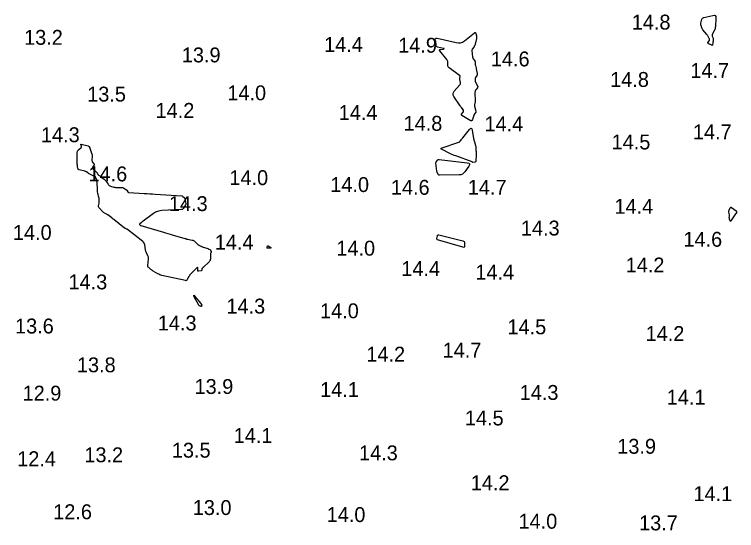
# Model space of a CAD drawing. Extents: x 1023796 to 1112670, y 656573 to 837340.
# Drawn here: x 1101182.7 to 1101425.3, y 689567.9 to 689741.2 of the extents above; entities that cross this region are included whole.
import ezdxf

# ---------------------------------------------------------------- set-up
doc = ezdxf.new("R2010")
doc.units = 0
doc.layers.add('V-CHAN-CONT-15FT', color=7, linetype='Continuous')
doc.layers.add('V-TOPO-SOUN', color=7, linetype='Continuous')

msp = doc.modelspace()

# ---------------------------------------------------------------- linework, layer by layer
at = {"layer": 'V-CHAN-CONT-15FT'}
for points in [[(1101417.02, 689734.18), (1101417.03, 689734.04), (1101417.08, 689733.9), (1101417.36, 689733.27), (1101417.4, 689733.16), (1101417.43, 689733.05), (1101417.44, 689732.93), (1101417.43, 689732.81), (1101417.37, 689732.23), (1101417.36, 689732.16), (1101417.35, 689732.1), (1101417.34, 689732.03), (1101417.34, 689731.96), (1101417.31, 689731.7), (1101417.3, 689731.63), (1101417.29, 689731.57), (1101417.28, 689731.5), (1101417.26, 689731.44), (1101417.16, 689730.97), (1101417.13, 689730.89), (1101417.08, 689730.84), (1101417.02, 689730.84), (1101416.94, 689730.86), (1101416.12, 689731.28), (1101416.05, 689731.31), (1101415.99, 689731.35), (1101415.92, 689731.38), (1101415.86, 689731.42), (1101415.61, 689731.56), (1101415.56, 689731.59), (1101415.54, 689731.64), (1101415.54, 689731.69), (1101415.57, 689731.74), (1101416.07, 689732.39), (1101416.14, 689732.52), (1101416.18, 689732.66), (1101416.18, 689732.79), (1101416.13, 689732.94), (1101415.74, 689733.81), (1101415.65, 689734), (1101415.54, 689734.18), (1101415.42, 689734.35), (1101415.29, 689734.51), (1101413.92, 689736.1), (1101413.82, 689736.23), (1101413.73, 689736.38), (1101413.65, 689736.52), (1101413.59, 689736.68), (1101413.32, 689737.53), (1101413.3, 689737.59), (1101413.28, 689737.65), (1101413.27, 689737.71), (1101413.26, 689737.77), (1101413.22, 689738.02), (1101413.21, 689738.09), (1101413.21, 689738.15), (1101413.22, 689738.21), (1101413.23, 689738.27), (1101413.61, 689739.6), (1101413.7, 689739.82), (1101413.83, 689739.99), (1101414.01, 689740.11), (1101414.23, 689740.19), (1101417.34, 689740.9), (1101417.79, 689740.93), (1101418.09, 689740.81), (1101418.27, 689740.53), (1101418.3, 689740.09), (1101418.14, 689737.16), (1101418.13, 689737.06), (1101418.12, 689736.96), (1101418.11, 689736.86), (1101418.09, 689736.76), (1101418.02, 689736.37), (1101418, 689736.27), (1101417.97, 689736.18), (1101417.94, 689736.08), (1101417.89, 689735.99), (1101417.1, 689734.45), (1101417.04, 689734.32)], [(1101328.16, 689725.62), (1101328.06, 689725.85), (1101327.92, 689726.05), (1101325.59, 689728.97), (1101325.48, 689729.15), (1101325.47, 689729.3), (1101325.57, 689729.4), (1101325.77, 689729.45), (1101326.8, 689729.61), (1101326.99, 689729.65), (1101327.05, 689729.7), (1101326.99, 689729.75), (1101326.8, 689729.8), (1101324.86, 689730.26), (1101324.65, 689730.34), (1101324.5, 689730.46), (1101324.39, 689730.63), (1101324.35, 689730.86), (1101324.24, 689732.13), (1101324.22, 689732.22), (1101324.19, 689732.3), (1101324.14, 689732.38), (1101324.08, 689732.44), (1101323.78, 689732.69), (1101323.73, 689732.75), (1101323.72, 689732.81), (1101323.74, 689732.86), (1101323.8, 689732.92), (1101324.23, 689733.18), (1101324.33, 689733.23), (1101324.44, 689733.26), (1101324.55, 689733.27), (1101324.66, 689733.25), (1101331.07, 689731.75), (1101331.82, 689731.66), (1101332.53, 689731.73), (1101333.21, 689731.96), (1101333.85, 689732.37), (1101337.23, 689735.02), (1101337.39, 689735.12), (1101337.52, 689735.12), (1101337.62, 689735.04), (1101337.69, 689734.87), (1101337.91, 689734.02), (1101337.95, 689733.81), (1101337.96, 689733.6), (1101337.95, 689733.39), (1101337.91, 689733.18), (1101337.29, 689730.84), (1101337.24, 689730.67), (1101337.17, 689730.51), (1101337.09, 689730.36), (1101336.99, 689730.22), (1101336.55, 689729.68), (1101336.46, 689729.54), (1101336.4, 689729.39), (1101336.37, 689729.23), (1101336.37, 689729.06), (1101336.59, 689726.92), (1101336.62, 689726.75), (1101336.67, 689726.58), (1101336.75, 689726.42), (1101336.84, 689726.27), (1101337.33, 689725.61), (1101337.4, 689725.5), (1101337.45, 689725.39), (1101337.48, 689725.27), (1101337.49, 689725.14), (1101337.48, 689724.62), (1101337.48, 689724.49), (1101337.49, 689724.36), (1101337.51, 689724.24), (1101337.54, 689724.11), (1101337.74, 689723.21), (1101337.79, 689723.01), (1101337.83, 689722.82), (1101337.87, 689722.63), (1101337.91, 689722.43), (1101338.12, 689721.37), (1101338.14, 689721.2), (1101338.12, 689721.03), (1101338.08, 689720.87), (1101338, 689720.71), (1101337.59, 689720.03), (1101337.52, 689719.91), (1101337.48, 689719.79), (1101337.45, 689719.66), (1101337.45, 689719.53), (1101337.45, 689718.99), (1101337.46, 689718.85), (1101337.49, 689718.72), (1101337.53, 689718.6), (1101337.59, 689718.48), (1101338.25, 689717.28), (1101338.32, 689717.1), (1101338.34, 689716.92), (1101338.29, 689716.74), (1101338.19, 689716.58), (1101337.66, 689715.92), (1101337.54, 689715.75), (1101337.46, 689715.56), (1101337.41, 689715.37), (1101337.4, 689715.16), (1101337.45, 689712.02), (1101337.45, 689711.88), (1101337.44, 689711.74), (1101337.42, 689711.61), (1101337.39, 689711.47), (1101337.27, 689710.93), (1101337.25, 689710.8), (1101337.24, 689710.67), (1101337.25, 689710.53), (1101337.28, 689710.4), (1101337.72, 689708.77), (1101337.74, 689708.65), (1101337.73, 689708.55), (1101337.7, 689708.44), (1101337.64, 689708.35), (1101337.34, 689707.97), (1101337.27, 689707.88), (1101337.2, 689707.78), (1101337.15, 689707.67), (1101337.11, 689707.56), (1101336.52, 689705.89), (1101336.39, 689705.63), (1101336.21, 689705.5), (1101335.99, 689705.49), (1101335.73, 689705.6), (1101332.99, 689707.25), (1101332.87, 689707.34), (1101332.82, 689707.46), (1101332.83, 689707.58), (1101332.91, 689707.71), (1101333.48, 689708.44), (1101333.52, 689708.5), (1101333.55, 689708.56), (1101333.57, 689708.63), (1101333.57, 689708.69), (1101333.57, 689708.98), (1101333.56, 689709.04), (1101333.54, 689709.11), (1101333.52, 689709.17), (1101333.48, 689709.22), (1101332.88, 689709.96), (1101332.76, 689710.1), (1101332.65, 689710.24), (1101332.55, 689710.39), (1101332.44, 689710.54), (1101330.34, 689713.67), (1101330.11, 689714.12), (1101330.06, 689714.56), (1101330.17, 689714.98), (1101330.44, 689715.4), (1101332.29, 689717.55), (1101332.41, 689717.72), (1101332.49, 689717.91), (1101332.52, 689718.1), (1101332.51, 689718.31), (1101332.33, 689719.35), (1101332.32, 689719.48), (1101332.31, 689719.6), (1101332.32, 689719.73), (1101332.33, 689719.85), (1101332.41, 689720.36), (1101332.42, 689720.47), (1101332.39, 689720.58), (1101332.33, 689720.68), (1101332.24, 689720.76), (1101328.72, 689723.3), (1101328.54, 689723.46), (1101328.4, 689723.65), (1101328.32, 689723.87), (1101328.29, 689724.11), (1101328.26, 689725.14), (1101328.23, 689725.39)], [(1101337.74, 689695.27), (1101337.74, 689695.11), (1101337.75, 689694.94), (1101337.77, 689694.29), (1101337.77, 689694.12), (1101337.77, 689693.96), (1101337.76, 689693.8), (1101337.75, 689693.63), (1101337.66, 689692.47), (1101337.65, 689692.39), (1101337.65, 689692.31), (1101337.64, 689692.24), (1101337.64, 689692.16), (1101337.65, 689691.85), (1101337.64, 689691.78), (1101337.61, 689691.72), (1101337.56, 689691.69), (1101337.5, 689691.66), (1101336.7, 689691.51), (1101336.67, 689691.51), (1101336.64, 689691.52), (1101336.62, 689691.53), (1101336.59, 689691.55), (1101336.51, 689691.66), (1101336.48, 689691.69), (1101336.46, 689691.71), (1101336.43, 689691.72), (1101336.4, 689691.74), (1101330.94, 689693.69), (1101330.43, 689693.88), (1101329.93, 689694.08), (1101329.43, 689694.3), (1101328.94, 689694.53), (1101326.1, 689695.92), (1101326.06, 689695.94), (1101326.04, 689695.97), (1101326.02, 689696.01), (1101326.01, 689696.05), (1101326.01, 689696.24), (1101326.01, 689696.28), (1101326.03, 689696.31), (1101326.05, 689696.34), (1101326.09, 689696.36), (1101331.92, 689698.29), (1101332.08, 689698.36), (1101332.23, 689698.45), (1101332.36, 689698.56), (1101332.47, 689698.69), (1101332.91, 689699.27), (1101333.02, 689699.41), (1101333.13, 689699.55), (1101333.24, 689699.69), (1101333.35, 689699.83), (1101335.59, 689702.62), (1101335.92, 689702.94), (1101336.17, 689703.01), (1101336.36, 689702.82), (1101336.49, 689702.38), (1101336.93, 689699.53), (1101336.98, 689699.26), (1101337.03, 689698.99), (1101337.1, 689698.72), (1101337.18, 689698.46), (1101337.57, 689697.26), (1101337.62, 689697.07), (1101337.67, 689696.88), (1101337.69, 689696.68), (1101337.7, 689696.48), (1101337.73, 689695.6), (1101337.73, 689695.44)], [(1101248.75, 689661.71), (1101248.76, 689661.69), (1101248.76, 689661.66), (1101248.76, 689661.54), (1101248.76, 689661.52), (1101248.76, 689661.5), (1101248.76, 689661.49), (1101248.76, 689661.47), (1101248.75, 689661.41), (1101248.75, 689661.39), (1101248.75, 689661.37), (1101248.74, 689661.36), (1101248.74, 689661.34), (1101248.62, 689661.02), (1101248.6, 689660.96), (1101248.58, 689660.9), (1101248.57, 689660.84), (1101248.57, 689660.77), (1101248.52, 689659.12), (1101248.49, 689658.84), (1101248.4, 689658.57), (1101248.26, 689658.33), (1101248.07, 689658.12), (1101246.19, 689656.32), (1101246.14, 689656.27), (1101246.09, 689656.23), (1101246.04, 689656.19), (1101245.99, 689656.16), (1101245.79, 689656.01), (1101245.74, 689655.97), (1101245.71, 689655.92), (1101245.69, 689655.87), (1101245.68, 689655.81), (1101245.66, 689655.38), (1101245.64, 689655.29), (1101245.6, 689655.23), (1101245.54, 689655.19), (1101245.46, 689655.16), (1101244.53, 689655), (1101244.41, 689654.99), (1101244.33, 689655.03), (1101244.27, 689655.11), (1101244.26, 689655.23), (1101244.26, 689656.01), (1101244.26, 689656.03), (1101244.26, 689656.06), (1101244.26, 689656.09), (1101244.26, 689656.11), (1101244.28, 689656.22), (1101244.28, 689656.24), (1101244.27, 689656.25), (1101244.26, 689656.25), (1101244.24, 689656.24), (1101244.12, 689656.17), (1101244.09, 689656.15), (1101244.07, 689656.13), (1101244.05, 689656.11), (1101244.02, 689656.09), (1101241.66, 689653.75), (1101241.62, 689653.7), (1101241.57, 689653.65), (1101241.53, 689653.6), (1101241.49, 689653.54), (1101241.35, 689653.3), (1101241.31, 689653.24), (1101241.27, 689653.18), (1101241.24, 689653.11), (1101241.21, 689653.05), (1101240.73, 689652.1), (1101240.63, 689651.95), (1101240.5, 689651.85), (1101240.34, 689651.81), (1101240.16, 689651.83), (1101232.22, 689653.6), (1101231.86, 689653.69), (1101231.51, 689653.82), (1101231.17, 689653.97), (1101230.84, 689654.14), (1101229.3, 689655.05), (1101229.1, 689655.18), (1101228.91, 689655.31), (1101228.72, 689655.44), (1101228.53, 689655.59), (1101227.8, 689656.18), (1101227.65, 689656.34), (1101227.54, 689656.52), (1101227.49, 689656.72), (1101227.49, 689656.94), (1101227.72, 689659.11), (1101227.73, 689659.38), (1101227.71, 689659.65), (1101227.64, 689659.91), (1101227.54, 689660.16), (1101227.04, 689661.16), (1101226.93, 689661.41), (1101226.84, 689661.67), (1101226.77, 689661.94), (1101226.72, 689662.21), (1101226.5, 689663.81), (1101226.42, 689664.15), (1101226.29, 689664.45), (1101226.09, 689664.73), (1101225.83, 689664.96), (1101220.68, 689668.96), (1101220.6, 689669.01), (1101220.53, 689669.06), (1101220.45, 689669.1), (1101220.37, 689669.14), (1101220.03, 689669.28), (1101219.95, 689669.31), (1101219.87, 689669.36), (1101219.8, 689669.41), (1101219.72, 689669.46), (1101216.15, 689672.31), (1101216.09, 689672.36), (1101216.03, 689672.41), (1101215.97, 689672.46), (1101215.91, 689672.51), (1101215.66, 689672.7), (1101215.59, 689672.75), (1101215.53, 689672.79), (1101215.47, 689672.84), (1101215.4, 689672.89), (1101214.08, 689673.87), (1101213.95, 689673.96), (1101213.81, 689674.05), (1101213.67, 689674.13), (1101213.53, 689674.21), (1101212.95, 689674.51), (1101212.8, 689674.59), (1101212.67, 689674.68), (1101212.55, 689674.78), (1101212.43, 689674.89), (1101211.2, 689676.23), (1101211.08, 689676.39), (1101211, 689676.56), (1101210.97, 689676.75), (1101210.99, 689676.95), (1101211.15, 689677.89), (1101211.17, 689678.04), (1101211.19, 689678.2), (1101211.2, 689678.35), (1101211.2, 689678.51), (1101211.2, 689679.14), (1101211.19, 689679.29), (1101211.18, 689679.45), (1101211.15, 689679.6), (1101211.11, 689679.75), (1101210.82, 689680.79), (1101210.79, 689680.9), (1101210.76, 689681.01), (1101210.73, 689681.13), (1101210.71, 689681.24), (1101210.63, 689681.7), (1101210.61, 689681.82), (1101210.6, 689681.93), (1101210.59, 689682.05), (1101210.58, 689682.17), (1101210.46, 689684.95), (1101210.44, 689685.13), (1101210.42, 689685.31), (1101210.38, 689685.49), (1101210.33, 689685.66), (1101210.1, 689686.35), (1101210.03, 689686.51), (1101209.93, 689686.65), (1101209.8, 689686.76), (1101209.65, 689686.85), (1101207.85, 689687.69), (1101207.72, 689687.75), (1101207.6, 689687.82), (1101207.48, 689687.89), (1101207.36, 689687.97), (1101206.9, 689688.31), (1101206.78, 689688.39), (1101206.66, 689688.46), (1101206.53, 689688.51), (1101206.4, 689688.55), (1101204.44, 689689.04), (1101204.29, 689689.1), (1101204.17, 689689.19), (1101204.09, 689689.31), (1101204.04, 689689.47), (1101203.91, 689690.17), (1101203.89, 689690.34), (1101203.86, 689690.52), (1101203.84, 689690.69), (1101203.83, 689690.87), (1101203.75, 689691.92), (1101203.74, 689692.06), (1101203.74, 689692.2), (1101203.74, 689692.35), (1101203.75, 689692.49), (1101203.8, 689693.06), (1101203.81, 689693.2), (1101203.82, 689693.34), (1101203.82, 689693.49), (1101203.82, 689693.63), (1101203.83, 689694.89), (1101203.85, 689695.13), (1101203.93, 689695.35), (1101204.05, 689695.55), (1101204.22, 689695.73), (1101205.16, 689696.56), (1101205.24, 689696.66), (1101205.28, 689696.76), (1101205.29, 689696.87), (1101205.24, 689697), (1101205, 689697.5), (1101204.96, 689697.61), (1101204.97, 689697.67), (1101205.03, 689697.69), (1101205.15, 689697.68), (1101207.46, 689697.04), (1101207.56, 689697), (1101207.65, 689696.95), (1101207.72, 689696.88), (1101207.77, 689696.79), (1101207.98, 689696.42), (1101208.03, 689696.32), (1101208.07, 689696.22), (1101208.11, 689696.12), (1101208.15, 689696.02), (1101208.72, 689694.27), (1101208.78, 689694.06), (1101208.81, 689693.85), (1101208.82, 689693.63), (1101208.8, 689693.42), (1101208.69, 689692.51), (1101208.68, 689692.31), (1101208.71, 689692.12), (1101208.77, 689691.94), (1101208.87, 689691.77), (1101209.37, 689691.04), (1101209.44, 689690.9), (1101209.47, 689690.75), (1101209.45, 689690.61), (1101209.37, 689690.47), (1101208.98, 689689.9), (1101208.91, 689689.76), (1101208.9, 689689.62), (1101208.94, 689689.5), (1101209.04, 689689.37), (1101210.38, 689688.11), (1101210.43, 689688.05), (1101210.49, 689687.98), (1101210.53, 689687.91), (1101210.57, 689687.84), (1101210.7, 689687.52), (1101210.74, 689687.44), (1101210.79, 689687.38), (1101210.85, 689687.32), (1101210.92, 689687.27), (1101211.38, 689687), (1101211.48, 689686.94), (1101211.58, 689686.87), (1101211.68, 689686.81), (1101211.77, 689686.73), (1101212.83, 689685.89), (1101213.03, 689685.72), (1101213.21, 689685.54), (1101213.38, 689685.34), (1101213.53, 689685.12), (1101214.14, 689684.2), (1101214.3, 689683.99), (1101214.49, 689683.82), (1101214.71, 689683.68), (1101214.96, 689683.59), (1101216.12, 689683.24), (1101216.4, 689683.16), (1101216.68, 689683.11), (1101216.97, 689683.08), (1101217.26, 689683.07), (1101218.85, 689683.07), (1101219.02, 689683.06), (1101219.18, 689683.02), (1101219.34, 689682.96), (1101219.48, 689682.87), (1101220.32, 689682.3), (1101220.33, 689682.29), (1101220.35, 689682.28), (1101220.37, 689682.28), (1101220.38, 689682.28), (1101220.46, 689682.28), (1101220.48, 689682.28), (1101220.49, 689682.28), (1101220.5, 689682.27), (1101220.51, 689682.25), (1101220.76, 689681.64), (1101220.81, 689681.55), (1101220.88, 689681.48), (1101220.97, 689681.43), (1101221.08, 689681.41), (1101226.33, 689681.13), (1101227.25, 689681.08), (1101228.16, 689681.02), (1101229.07, 689680.97), (1101229.99, 689680.9), (1101238.88, 689680.29), (1101239, 689680.27), (1101239.11, 689680.24), (1101239.21, 689680.18), (1101239.31, 689680.11), (1101239.68, 689679.79), (1101239.76, 689679.71), (1101239.83, 689679.61), (1101239.88, 689679.51), (1101239.91, 689679.39), (1101240.07, 689678.68), (1101240.1, 689678.56), (1101240.12, 689678.44), (1101240.15, 689678.31), (1101240.17, 689678.19), (1101240.26, 689677.71), (1101240.27, 689677.59), (1101240.26, 689677.47), (1101240.23, 689677.36), (1101240.18, 689677.25), (1101239.53, 689676.17), (1101239.39, 689675.98), (1101239.21, 689675.84), (1101239.01, 689675.75), (1101238.77, 689675.71), (1101232.27, 689675.38), (1101231.5, 689675.28), (1101230.78, 689675.09), (1101230.09, 689674.78), (1101229.44, 689674.38), (1101225.9, 689671.81), (1101225.77, 689671.71), (1101225.64, 689671.61), (1101225.51, 689671.5), (1101225.39, 689671.4), (1101224.75, 689670.83), (1101224.71, 689670.79), (1101224.7, 689670.74), (1101224.71, 689670.69), (1101224.74, 689670.64), (1101224.92, 689670.44), (1101224.96, 689670.4), (1101225.02, 689670.36), (1101225.07, 689670.33), (1101225.13, 689670.3), (1101232.77, 689668.09), (1101233.5, 689667.88), (1101234.23, 689667.66), (1101234.97, 689667.45), (1101235.7, 689667.24), (1101239.94, 689666.02), (1101240.01, 689666), (1101240.09, 689665.98), (1101240.17, 689665.95), (1101240.24, 689665.92), (1101240.55, 689665.8), (1101240.62, 689665.78), (1101240.7, 689665.75), (1101240.78, 689665.73), (1101240.86, 689665.72), (1101242.4, 689665.44), (1101242.65, 689665.38), (1101242.89, 689665.28), (1101243.11, 689665.15), (1101243.32, 689664.98), (1101244.46, 689663.9), (1101244.48, 689663.89), (1101244.5, 689663.87), (1101244.51, 689663.86), (1101244.53, 689663.85), (1101244.59, 689663.79), (1101244.61, 689663.78), (1101244.63, 689663.77), (1101244.65, 689663.76), (1101244.66, 689663.75), (1101245.31, 689663.42), (1101245.42, 689663.36), (1101245.54, 689663.31), (1101245.66, 689663.26), (1101245.78, 689663.22), (1101247.66, 689662.6), (1101247.76, 689662.56), (1101247.85, 689662.53), (1101247.93, 689662.49), (1101248.02, 689662.44), (1101248.42, 689662.23), (1101248.47, 689662.19), (1101248.52, 689662.15), (1101248.56, 689662.11), (1101248.59, 689662.05), (1101248.73, 689661.76), (1101248.74, 689661.74)], [(1101325.23, 689687.29), (1101325.13, 689687.37), (1101325.05, 689687.48), (1101324.77, 689688.01), (1101324.71, 689688.14), (1101324.66, 689688.28), (1101324.62, 689688.42), (1101324.6, 689688.56), (1101324.29, 689691.29), (1101324.28, 689691.44), (1101324.31, 689691.58), (1101324.36, 689691.72), (1101324.44, 689691.84), (1101324.83, 689692.33), (1101324.93, 689692.43), (1101325.05, 689692.5), (1101325.18, 689692.54), (1101325.32, 689692.54), (1101334.8, 689691.44), (1101335.28, 689691.32), (1101335.52, 689691.09), (1101335.54, 689690.75), (1101335.31, 689690.31), (1101333.96, 689688.32), (1101333.58, 689687.88), (1101333.15, 689687.57), (1101332.64, 689687.38), (1101332.07, 689687.31), (1101325.49, 689687.23), (1101325.35, 689687.24)], [(1101425.18, 689675.15), (1101425.2, 689675.08), (1101425.22, 689675.01), (1101425.25, 689674.66), (1101425.25, 689674.62), (1101425.24, 689674.57), (1101425.22, 689674.54), (1101425.2, 689674.5), (1101425.07, 689674.36), (1101425.03, 689674.33), (1101425, 689674.29), (1101424.97, 689674.25), (1101424.95, 689674.21), (1101423.34, 689671.87), (1101423.26, 689671.78), (1101423.19, 689671.75), (1101423.13, 689671.8), (1101423.08, 689671.9), (1101422.88, 689672.52), (1101422.85, 689672.63), (1101422.83, 689672.75), (1101422.82, 689672.86), (1101422.82, 689672.98), (1101422.87, 689673.46), (1101422.87, 689673.58), (1101422.87, 689673.7), (1101422.86, 689673.82), (1101422.84, 689673.94), (1101422.67, 689674.78), (1101422.65, 689674.96), (1101422.65, 689675.14), (1101422.68, 689675.31), (1101422.74, 689675.48), (1101423.09, 689676.29), (1101423.18, 689676.44), (1101423.29, 689676.51), (1101423.43, 689676.5), (1101423.58, 689676.41), (1101425.08, 689675.25), (1101425.14, 689675.2)], [(1101324.94, 689667.13), (1101325.06, 689667.17), (1101325.21, 689667.15), (1101333.32, 689665.18), (1101333.55, 689665.09), (1101333.72, 689664.95), (1101333.82, 689664.75), (1101333.86, 689664.5), (1101333.89, 689663.41), (1101333.86, 689663.18), (1101333.77, 689663.04), (1101333.6, 689662.98), (1101333.37, 689663.02), (1101324.84, 689665.53), (1101324.79, 689665.55), (1101324.75, 689665.58), (1101324.72, 689665.61), (1101324.69, 689665.66), (1101324.58, 689665.84), (1101324.56, 689665.88), (1101324.55, 689665.93), (1101324.55, 689665.98), (1101324.56, 689666.03), (1101324.79, 689666.91), (1101324.85, 689667.04)], [(1101268.8, 689662.79), (1101268.78, 689662.78), (1101268.77, 689662.78), (1101267.85, 689662.68), (1101267.82, 689662.68), (1101267.78, 689662.68), (1101267.74, 689662.69), (1101267.71, 689662.71), (1101267.57, 689662.78), (1101267.55, 689662.8), (1101267.54, 689662.83), (1101267.53, 689662.85), (1101267.54, 689662.88), (1101267.6, 689663.01), (1101267.62, 689663.04), (1101267.63, 689663.07), (1101267.64, 689663.11), (1101267.65, 689663.14), (1101267.73, 689663.45), (1101267.75, 689663.5), (1101267.78, 689663.53), (1101267.82, 689663.53), (1101267.88, 689663.51), (1101268.82, 689662.98), (1101268.83, 689662.97), (1101268.84, 689662.96), (1101268.84, 689662.96), (1101268.85, 689662.95), (1101268.88, 689662.91), (1101268.88, 689662.91), (1101268.88, 689662.9), (1101268.88, 689662.89), (1101268.88, 689662.88), (1101268.82, 689662.81), (1101268.81, 689662.8)], [(1101245.6, 689643.81), (1101245.61, 689643.78), (1101245.61, 689643.74), (1101245.59, 689643.59), (1101245.58, 689643.56), (1101245.58, 689643.53), (1101245.58, 689643.5), (1101245.59, 689643.47), (1101245.61, 689643.35), (1101245.61, 689643.32), (1101245.6, 689643.3), (1101245.59, 689643.28), (1101245.56, 689643.26), (1101245.37, 689643.19), (1101245.33, 689643.18), (1101245.29, 689643.18), (1101245.25, 689643.18), (1101245.21, 689643.2), (1101244.83, 689643.4), (1101244.76, 689643.45), (1101244.7, 689643.5), (1101244.64, 689643.56), (1101244.6, 689643.63), (1101243.13, 689646.4), (1101242.96, 689646.75), (1101242.93, 689646.89), (1101243.05, 689646.81), (1101243.31, 689646.51), (1101245.27, 689644.14), (1101245.3, 689644.1), (1101245.33, 689644.07), (1101245.37, 689644.04), (1101245.4, 689644), (1101245.56, 689643.86), (1101245.59, 689643.83)]]:
    msp.add_lwpolyline(points, close=True, dxfattribs=at)

# ---------------------------------------------------------------- texts
at = {"layer": 'V-TOPO-SOUN'}
for s, p in [('14.8 ', (1101390.05, 689736.14)), ('13.2 ', (1101185.95, 689731.02)), ('14.4 ', (1101286.73, 689728.63)), ('14.9 ', (1101311.6, 689728.37)), ('13.9 ', (1101238.93, 689725.12)), ('14.6 ', (1101342.72, 689723.77)), ('14.7 ', (1101409.73, 689719.9)), ('14.8 ', (1101382.8, 689716.88)), ('13.5 ', (1101207.14, 689711.96)), ('14.0 ', (1101254.22, 689712.39)), ('14.2 ', (1101230.11, 689706.48)), ('14.4 ', (1101291.62, 689705.76)), ('14.8 ', (1101313.41, 689702.15)), ('14.4 ', (1101340.6, 689701.99)), ('14.3 ', (1101191.62, 689698.31)), ('14.7 ', (1101410.58, 689699.27)), ('14.5 ', (1101383.29, 689695.89)), ('14.6 ', (1101207.58, 689685.16)), ('14.0 ', (1101254.91, 689683.91)), ('14.0 ', (1101288.8, 689681.58)), ('14.6 ', (1101309.15, 689680.66)), ('14.7 ', (1101334.99, 689680.66)), ('14.3 ', (1101234.6, 689675.18)), ('14.4 ', (1101384.24, 689674.27)), ('14.0 ', (1101182.2, 689665.51)), ('14.3 ', (1101352.81, 689666.98)), ('14.6 ', (1101407.41, 689663.21)), ('14.4 ', (1101249.99, 689662.23)), ('14.0 ', (1101290.83, 689660.22)), ('14.4 ', (1101312.65, 689653.37)), ('14.2 ', (1101388.01, 689654.58)), ('14.4 ', (1101337.52, 689652.19)), ('14.3 ', (1101200.87, 689648.9)), ('14.3 ', (1101253.92, 689640.77)), ('14.0 ', (1101285.35, 689639.19)), ('13.6 ', (1101182.91, 689634.08)), ('14.3 ', (1101230.86, 689635.09)), ('14.5 ', (1101348.31, 689633.81)), ('14.2 ', (1101394.71, 689631.55)), ('14.2 ', (1101300.91, 689624.63)), ('14.7 ', (1101326.53, 689625.97)), ('13.8 ', (1101203.7, 689621.05)), ('13.9 ', (1101243.2, 689613.77)), ('14.1 ', (1101285.39, 689612.75)), ('12.9 ', (1101185.45, 689611.54)), ('14.3 ', (1101352.42, 689611.77)), ('14.1 ', (1101401.8, 689610.19)), ('14.5 ', (1101334.01, 689603.2)), ('14.1 ', (1101256.36, 689597.33)), ('13.9 ', (1101385.19, 689593.69)), ('13.2 ', (1101206.19, 689590.83)), ('13.5 ', (1101235.58, 689592.38)), ('14.3 ', (1101298.45, 689591.49)), ('12.4 ', (1101183.65, 689589.52)), ('14.2 ', (1101335.98, 689581.45)), ('14.1 ', (1101410.76, 689577.78)), ('12.6 ', (1101195.73, 689571.71)), ('13.0 ', (1101242.6, 689573.12)), ('14.0 ', (1101287.58, 689570.76)), ('14.0 ', (1101352.02, 689568.52)), ('13.7 ', (1101392.51, 689567.97))]:
    msp.add_text(s, height=5, dxfattribs=at).set_placement(p)

doc.saveas('drawing.dxf')
